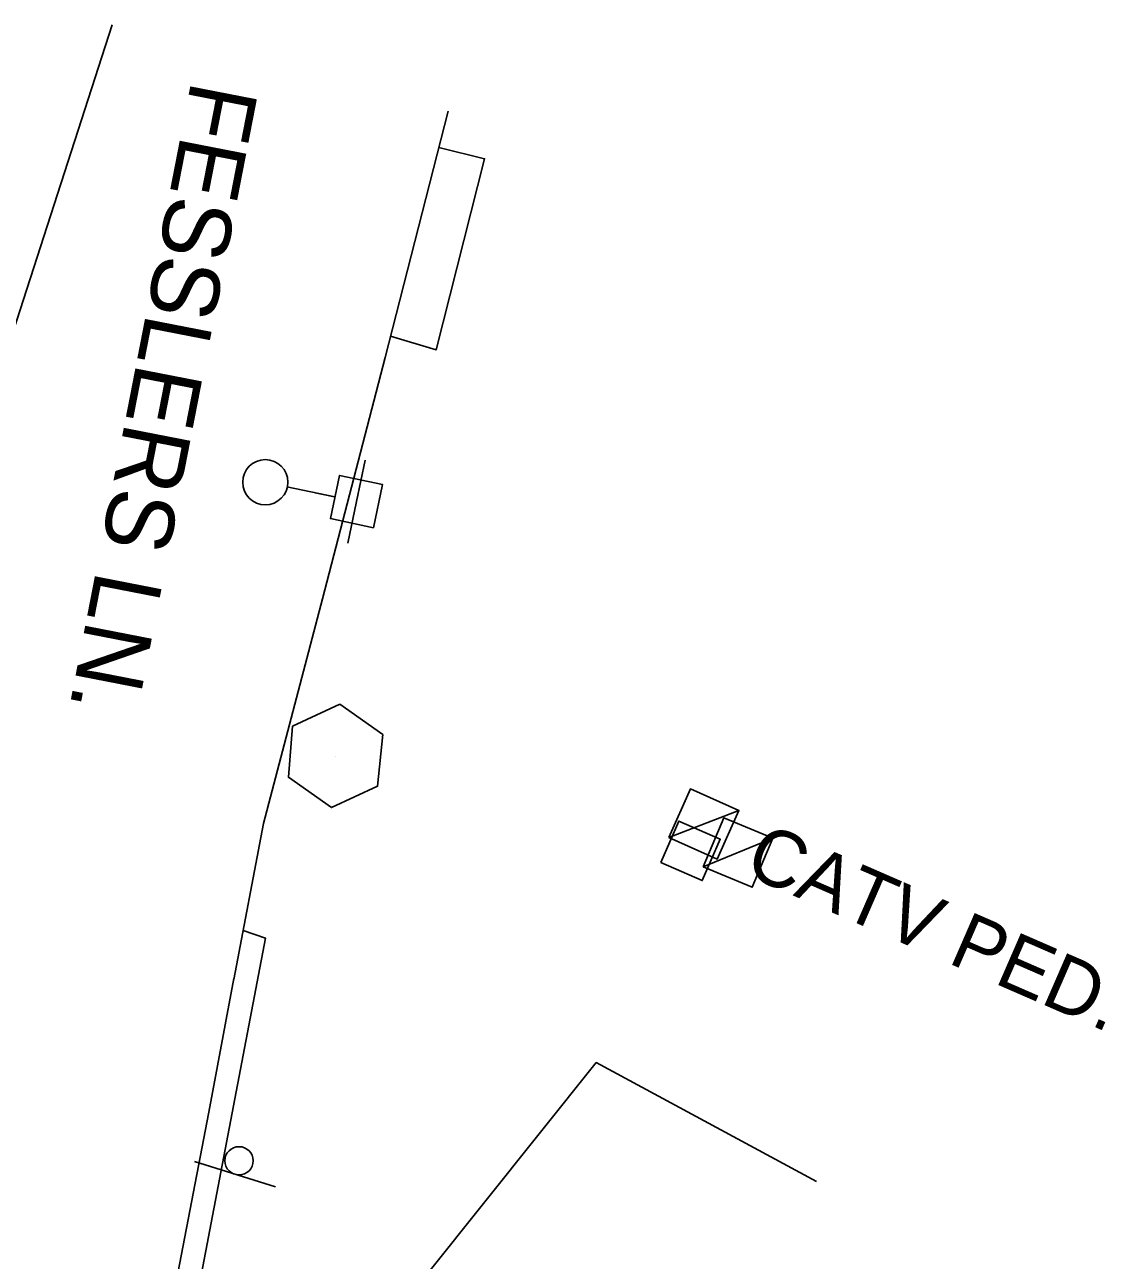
# Model space of a CAD drawing. Extents: x 1746010 to 1754829, y 655801 to 663091.
# Drawn here: x 1749070.2 to 1749261.4, y 661252.1 to 661470.7 of the extents above; entities that cross this region are included whole.
import ezdxf

# ---------------------------------------------------------------- set-up
doc = ezdxf.new("R2010")
doc.units = 0
for name, color, linetype in [('SURVEY - AERIAL SURVEY - Photo Control - Points - Locators', 7, 'Continuous'), ('SURVEY - AERIAL SURVEY - Photo Control with Text', 7, 'Continuous'), ('SURVEY - CENTERLINE - Existing Roads - Development', 7, 'Continuous'), ('SURVEY - CENTERLINE - Existing Roads Curve Text', 7, 'Continuous'), ('SURVEY - CENTERLINE - Preliminary Curve Text', 7, 'Continuous'), ('SURVEY - CONTROL - Points - Numbers', 7, 'Continuous')]:
    doc.layers.add(name, color=color, linetype=linetype)

msp = doc.modelspace()

# ---------------------------------------------------------------- linework, layer by layer
at = {"layer": 'SURVEY - AERIAL SURVEY - Photo Control - Points - Locators'}
for points in [[(1749085.73, 661470.71), (1749059.7, 661390.3)], [(1749107.22, 661301.81), (1749112.47, 661329.39), (1749122.93, 661369.15), (1749133.99, 661411.85), (1749145.16, 661455.42)], [(1749090.45, 661191.74), (1749112.85, 661309.12), (1749108.88, 661310.51)], [(1749086.7, 661194.76), (1749102.8, 661278.34), (1749107.25, 661301.97)], [(1749210.33, 661266.1), (1749171.37, 661287.13), (1749131.45, 661237.23), (1749140.78, 661229.92)]]:
    msp.add_lwpolyline(points, dxfattribs=at)
at = {"layer": 'SURVEY - AERIAL SURVEY - Photo Control with Text'}
for p, q in [((1749125.15, 661341.3), (1749125.15, 661341.3)), ((1749114.62, 661265.16), (1749100.3, 661269.62))]:
    msp.add_line(p, q, dxfattribs=at)
msp.add_lwpolyline([(1749126, 661350.49), (1749117.63, 661346.6), (1749116.9, 661337.58), (1749124.5, 661332.22), (1749132.67, 661336), (1749133.6, 661345.13), (1749126, 661350.49)], dxfattribs=at)
msp.add_circle((1749108.15, 661269.74), 2.5, dxfattribs=at)
at = {"layer": 'SURVEY - CENTERLINE - Existing Roads - Development'}
msp.add_lwpolyline([(1749143.51, 661448.97), (1749151.59, 661446.99), (1749143.01, 661413.17), (1749134.96, 661415.63)], dxfattribs=at)
at = {"layer": 'SURVEY - CENTERLINE - Existing Roads Curve Text'}
for p, q in [((1749128.94, 661386.36), (1749130.49, 661393.7)), ((1749116.61, 661388.97), (1749125.12, 661387.17)), ((1749124.73, 661387.25), (1749121.6, 661387.91)), ((1749128.94, 661386.36), (1749127.38, 661379.02))]:
    msp.add_line(p, q, dxfattribs=at)
msp.add_lwpolyline([(1749131.94, 661381.73), (1749124.31, 661383.35), (1749125.93, 661390.98), (1749133.56, 661389.36)], close=True, dxfattribs=at)
msp.add_circle((1749112.8, 661389.78), 4, dxfattribs=at)
at = {"layer": 'SURVEY - CENTERLINE - Preliminary Curve Text'}
for p, q in [((1749184.2, 661326.95), (1749196.61, 661331.7)), ((1749190.41, 661329.32), (1749190.41, 661329.32)), ((1749190.3, 661321.75), (1749202.59, 661326.8)), ((1749196.45, 661324.28), (1749196.45, 661324.28))]:
    msp.add_line(p, q, dxfattribs=at)
for points in [[(1749184.2, 661326.95), (1749188.03, 661335.53), (1749196.61, 661331.7), (1749192.78, 661323.11)], [(1749182.77, 661322.49), (1749185.97, 661329.83), (1749193.3, 661326.63), (1749190.11, 661319.3)], [(1749190.3, 661321.75), (1749193.92, 661330.42), (1749202.59, 661326.8), (1749198.97, 661318.13)]]:
    msp.add_lwpolyline(points, close=True, dxfattribs=at)

# ---------------------------------------------------------------- texts
msp.add_text('CATV PED.', height=10.001, rotation=336.46, dxfattribs=at).set_placement((1749197.21, 661320.57))
at = {"layer": 'SURVEY - CONTROL - Points - Numbers'}
msp.add_text('FESSLERS LN.', height=12, rotation=258.974, dxfattribs=at).set_placement((1749099.78, 661461.1))

doc.saveas('drawing.dxf')
